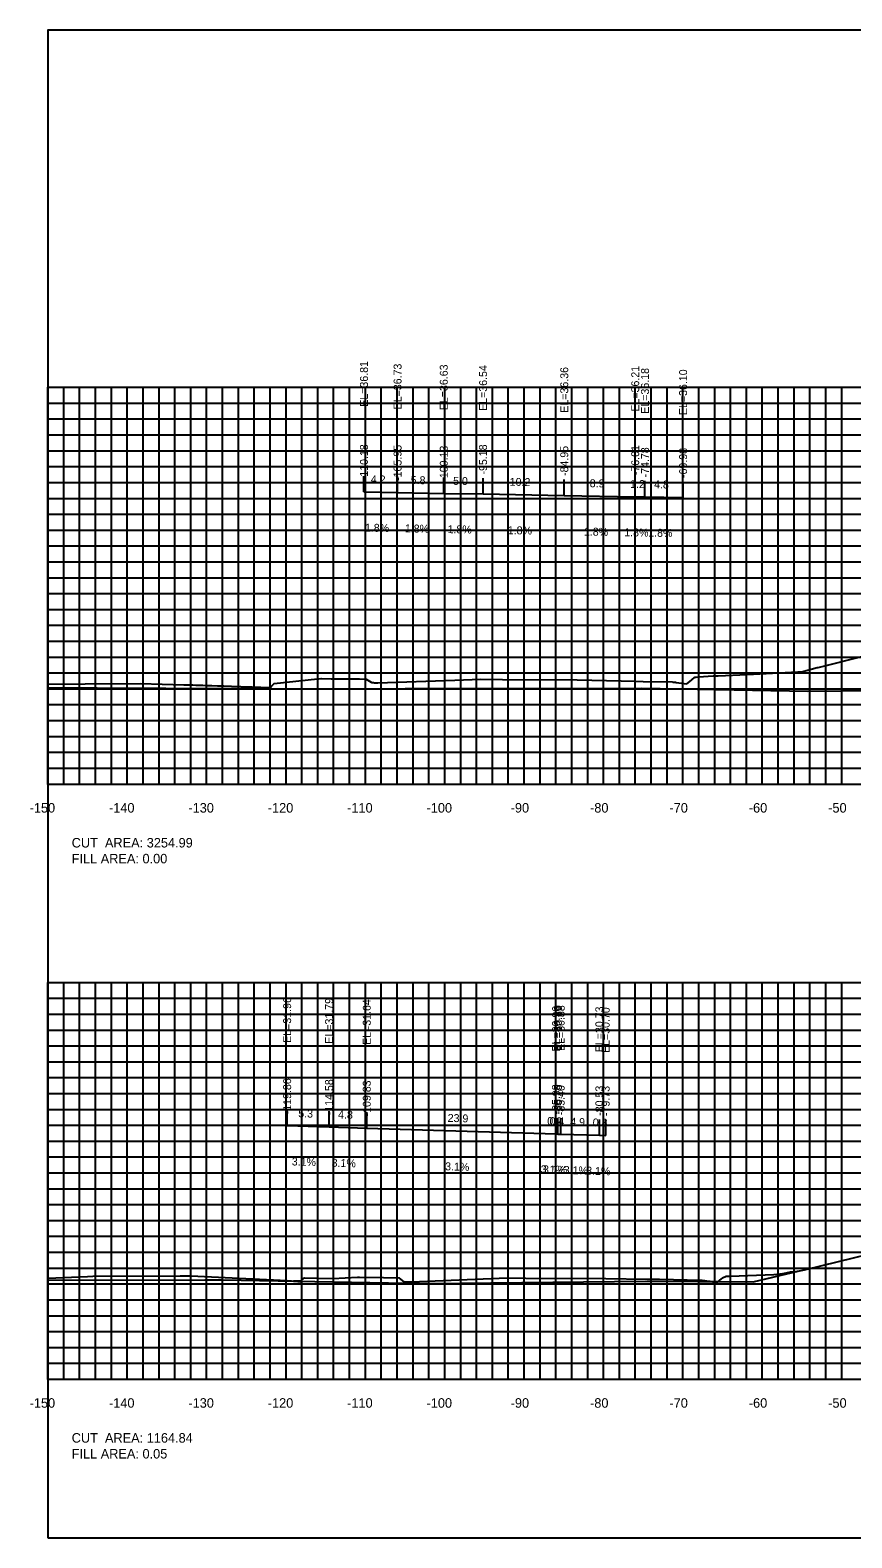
# Model space of a CAD drawing. Extents: x 1800880 to 1818864, y 245271 to 250560.
# Drawn here: x 1810060.6 to 1810164.1, y 250355.3 to 250545.3 of the extents above; entities that cross this region are included whole.
import ezdxf

# ---------------------------------------------------------------- set-up
doc = ezdxf.new("R2010")
doc.units = 0
for name, color, linetype in [('ANNO-TXT', 7, 'Continuous'), ('CL-CNST', 7, 'Continuous'), ('DESIGN - DRAINAGE - Bridges', 7, 'Continuous'), ('DRAINAGETXT', 7, 'Continuous'), ('Level 32', 7, 'Continuous'), ('Level 37', 7, 'Continuous'), ('Level 46', 7, 'Continuous'), ('Level 62', 7, 'Continuous'), ('SHT-BDR', 7, 'Continuous')]:
    doc.layers.add(name, color=color, linetype=linetype)

msp = doc.modelspace()

# ---------------------------------------------------------------- linework, layer by layer
at = {"layer": 'CL-CNST'}
for points in [[(1810062.82, 250462.9), (1810067.52, 250462.94), (1810074.49, 250462.97), (1810079.94, 250462.84), (1810080.19, 250462.83), (1810080.46, 250462.82), (1810080.76, 250462.82), (1810081.09, 250462.8), (1810081.46, 250462.79), (1810081.87, 250462.78), (1810082.33, 250462.76), (1810082.86, 250462.75), (1810083.47, 250462.73), (1810084.17, 250462.71), (1810084.98, 250462.68), (1810085.96, 250462.65), (1810087.13, 250462.61), (1810088.57, 250462.57), (1810089.3, 250462.54), (1810089.35, 250462.54), (1810089.46, 250462.54), (1810089.56, 250462.54), (1810089.63, 250462.53), (1810090.85, 250462.49), (1810091.01, 250462.66), (1810091.31, 250462.97), (1810096.77, 250463.57), (1810096.95, 250463.58), (1810097.21, 250463.61), (1810097.3, 250463.61), (1810098.52, 250463.59), (1810098.96, 250463.59), (1810099.28, 250463.59), (1810102.07, 250463.56), (1810102.93, 250463.54), (1810103.55, 250463.15), (1810103.6, 250463.11), (1810103.76, 250463.11), (1810103.77, 250463.11), (1810103.79, 250463.11), (1810103.81, 250463.1), (1810103.84, 250463.1), (1810103.88, 250463.1), (1810103.94, 250463.09), (1810104.04, 250463.09), (1810104.21, 250463.07), (1810104.38, 250463.06), (1810114.08, 250463.41), (1810117.36, 250463.52), (1810120.11, 250463.5), (1810129.49, 250463.44), (1810136.9, 250463.28), (1810137.82, 250463.26), (1810141.5, 250463.18), (1810141.53, 250463.17), (1810141.63, 250463.16), (1810141.73, 250463.15), (1810141.82, 250463.14), (1810141.9, 250463.14), (1810141.97, 250463.13), (1810143.32, 250462.96), (1810143.68, 250463.24), (1810143.94, 250463.43), (1810144.29, 250463.75), (1810144.33, 250463.79), (1810144.46, 250463.8), (1810144.49, 250463.8), (1810144.76, 250463.83), (1810146.61, 250463.96), (1810146.68, 250463.96), (1810147.1, 250463.96), (1810147.24, 250463.97), (1810150.89, 250464.13), (1810157.28, 250464.46), (1810157.61, 250464.45), (1810157.77, 250464.45), (1810159.72, 250465.01), (1810159.87, 250465), (1810165.88, 250466.5)], [(1810062.82, 250388.05), (1810067.8, 250388.25), (1810068.48, 250388.28), (1810079.48, 250388.36), (1810079.82, 250388.36), (1810080.62, 250388.33), (1810080.65, 250388.33), (1810080.83, 250388.32), (1810092.95, 250387.75), (1810093.49, 250387.69), (1810093.98, 250387.66), (1810094.6, 250387.6), (1810094.83, 250387.82), (1810095.14, 250388.1), (1810098.71, 250388.02), (1810101.83, 250388.19), (1810102.07, 250388.19), (1810105.1, 250388.14), (1810107.01, 250388.08), (1810107.29, 250387.88), (1810107.68, 250387.59), (1810108.61, 250387.6), (1810108.63, 250387.6), (1810112.6, 250387.75), (1810120.68, 250388.07), (1810123.04, 250388.06), (1810133.11, 250388.02), (1810138.28, 250387.93), (1810139.88, 250387.9), (1810145.12, 250387.81), (1810145.23, 250387.79), (1810145.56, 250387.74), (1810145.64, 250387.72), (1810145.79, 250387.71), (1810145.97, 250387.68), (1810146.11, 250387.66), (1810146.22, 250387.65), (1810146.31, 250387.64), (1810146.38, 250387.63), (1810146.45, 250387.62), (1810146.5, 250387.61), (1810146.54, 250387.61), (1810146.58, 250387.6), (1810146.62, 250387.6), (1810146.65, 250387.59), (1810146.68, 250387.59), (1810147.16, 250387.54), (1810147.66, 250387.95), (1810147.73, 250388.01), (1810147.79, 250388.09), (1810148.27, 250388.29), (1810148.35, 250388.31), (1810148.81, 250388.3), (1810154.27, 250388.5), (1810155.41, 250388.63), (1810155.63, 250388.66), (1810156.39, 250388.83), (1810156.84, 250388.83), (1810158.15, 250389.1), (1810168.61, 250391.64)]]:
    msp.add_lwpolyline(points, dxfattribs=at)
at = {"layer": 'DESIGN - DRAINAGE - Bridges'}
for p, q in [((1810062.76, 250500.32), (1810062.82, 250500.32)), ((1810062.82, 250450.32), (1810062.82, 250500.32)), ((1810062.76, 250490.32), (1810062.82, 250490.32)), ((1810062.76, 250480.32), (1810062.82, 250480.32)), ((1810062.76, 250470.32), (1810062.82, 250470.32)), ((1810062.76, 250460.32), (1810062.82, 250460.32)), ((1810062.76, 250450.32), (1810062.82, 250450.32)), ((1810062.82, 250450.32), (1810362.82, 250450.32)), ((1810062.82, 250450.26), (1810062.82, 250450.32)), ((1810072.82, 250450.26), (1810072.82, 250450.32)), ((1810082.82, 250450.26), (1810082.82, 250450.32)), ((1810092.82, 250450.26), (1810092.82, 250450.32)), ((1810102.82, 250450.26), (1810102.82, 250450.32)), ((1810112.82, 250450.26), (1810112.82, 250450.32)), ((1810122.82, 250450.26), (1810122.82, 250450.32)), ((1810132.82, 250450.26), (1810132.82, 250450.32)), ((1810142.82, 250450.26), (1810142.82, 250450.32)), ((1810152.82, 250450.26), (1810152.82, 250450.32)), ((1810162.82, 250450.26), (1810162.82, 250450.32)), ((1810062.76, 250425.32), (1810062.82, 250425.32)), ((1810062.82, 250375.32), (1810062.82, 250425.32)), ((1810062.76, 250415.32), (1810062.82, 250415.32)), ((1810062.76, 250405.32), (1810062.82, 250405.32)), ((1810062.76, 250395.32), (1810062.82, 250395.32)), ((1810062.76, 250385.32), (1810062.82, 250385.32)), ((1810062.76, 250375.32), (1810062.82, 250375.32)), ((1810062.82, 250375.32), (1810362.82, 250375.32)), ((1810062.82, 250375.26), (1810062.82, 250375.32)), ((1810072.82, 250375.26), (1810072.82, 250375.32)), ((1810082.82, 250375.26), (1810082.82, 250375.32)), ((1810092.82, 250375.26), (1810092.82, 250375.32)), ((1810102.82, 250375.26), (1810102.82, 250375.32)), ((1810112.82, 250375.26), (1810112.82, 250375.32)), ((1810122.82, 250375.26), (1810122.82, 250375.32)), ((1810132.82, 250375.26), (1810132.82, 250375.32)), ((1810142.82, 250375.26), (1810142.82, 250375.32)), ((1810152.82, 250375.26), (1810152.82, 250375.32)), ((1810162.82, 250375.26), (1810162.82, 250375.32))]:
    msp.add_line(p, q, dxfattribs=at)
at = {"layer": 'Level 32'}
for points in [[(1810093.76, 250387.67), (1810093.98, 250387.66), (1810094.6, 250387.6), (1810094.66, 250387.66)], [(1810146.56, 250387.6), (1810146.58, 250387.6), (1810146.62, 250387.6), (1810146.65, 250387.59), (1810146.68, 250387.59), (1810147.16, 250387.54), (1810147.23, 250387.6)]]:
    msp.add_lwpolyline(points, close=True, dxfattribs=at)
at = {"layer": 'Level 37'}
for p, q in [((1810102.64, 250487.13), (1810102.64, 250489.13)), ((1810106.87, 250487.06), (1810106.87, 250489.06)), ((1810112.69, 250486.95), (1810112.69, 250488.95)), ((1810117.64, 250486.87), (1810117.64, 250488.87)), ((1810127.87, 250486.69), (1810127.87, 250488.69)), ((1810136.81, 250486.53), (1810136.81, 250488.53)), ((1810138.04, 250486.51), (1810138.04, 250488.51)), ((1810142.84, 250486.42), (1810142.84, 250488.42)), ((1810092.96, 250407.28), (1810092.96, 250409.28)), ((1810098.24, 250407.11), (1810098.24, 250409.11)), ((1810102.99, 250406.96), (1810102.99, 250408.96)), ((1810126.84, 250406.22), (1810126.84, 250408.22)), ((1810127.07, 250406.21), (1810127.07, 250408.21)), ((1810127.42, 250406.2), (1810127.42, 250408.2)), ((1810132.29, 250406.05), (1810132.29, 250408.05)), ((1810133.09, 250406.03), (1810133.09, 250408.03))]:
    msp.add_line(p, q, dxfattribs=at)
msp.add_lwpolyline([(1810062.82, 250355.32), (1810362.82, 250355.32), (1810362.82, 250545.32), (1810062.82, 250545.32)], close=True, dxfattribs=at)
at = {"layer": 'Level 46'}
for p, q in [((1810062.82, 250500.32), (1810362.82, 250500.32)), ((1810062.82, 250450.32), (1810062.82, 250500.32)), ((1810064.82, 250450.32), (1810064.82, 250500.32)), ((1810066.82, 250450.32), (1810066.82, 250500.32)), ((1810068.82, 250450.32), (1810068.82, 250500.32)), ((1810070.82, 250450.32), (1810070.82, 250500.32)), ((1810072.82, 250450.32), (1810072.82, 250500.32)), ((1810074.82, 250450.32), (1810074.82, 250500.32)), ((1810076.82, 250450.32), (1810076.82, 250500.32)), ((1810078.82, 250450.32), (1810078.82, 250500.32)), ((1810080.82, 250450.32), (1810080.82, 250500.32)), ((1810082.82, 250450.32), (1810082.82, 250500.32)), ((1810084.82, 250450.32), (1810084.82, 250500.32)), ((1810086.82, 250450.32), (1810086.82, 250500.32)), ((1810088.82, 250450.32), (1810088.82, 250500.32)), ((1810090.82, 250450.32), (1810090.82, 250500.32)), ((1810092.82, 250450.32), (1810092.82, 250500.32)), ((1810094.82, 250450.32), (1810094.82, 250500.32)), ((1810096.82, 250450.32), (1810096.82, 250500.32)), ((1810098.82, 250450.32), (1810098.82, 250500.32)), ((1810100.82, 250450.32), (1810100.82, 250500.32)), ((1810102.82, 250450.32), (1810102.82, 250500.32)), ((1810104.82, 250450.32), (1810104.82, 250500.32)), ((1810106.82, 250450.32), (1810106.82, 250500.32)), ((1810108.82, 250450.32), (1810108.82, 250500.32)), ((1810110.82, 250450.32), (1810110.82, 250500.32)), ((1810112.82, 250450.32), (1810112.82, 250500.32)), ((1810114.82, 250450.32), (1810114.82, 250500.32)), ((1810116.82, 250450.32), (1810116.82, 250500.32)), ((1810118.82, 250450.32), (1810118.82, 250500.32)), ((1810120.82, 250450.32), (1810120.82, 250500.32)), ((1810122.82, 250450.32), (1810122.82, 250500.32)), ((1810124.82, 250450.32), (1810124.82, 250500.32)), ((1810126.82, 250450.32), (1810126.82, 250500.32)), ((1810128.82, 250450.32), (1810128.82, 250500.32)), ((1810130.82, 250450.32), (1810130.82, 250500.32)), ((1810132.82, 250450.32), (1810132.82, 250500.32)), ((1810134.82, 250450.32), (1810134.82, 250500.32)), ((1810136.82, 250450.32), (1810136.82, 250500.32)), ((1810138.82, 250450.32), (1810138.82, 250500.32)), ((1810140.82, 250450.32), (1810140.82, 250500.32)), ((1810142.82, 250450.32), (1810142.82, 250500.32)), ((1810144.82, 250450.32), (1810144.82, 250500.32)), ((1810146.82, 250450.32), (1810146.82, 250500.32)), ((1810148.82, 250450.32), (1810148.82, 250500.32)), ((1810150.82, 250450.32), (1810150.82, 250500.32)), ((1810152.82, 250450.32), (1810152.82, 250500.32)), ((1810154.82, 250450.32), (1810154.82, 250500.32)), ((1810156.82, 250450.32), (1810156.82, 250500.32)), ((1810158.82, 250450.32), (1810158.82, 250500.32)), ((1810160.82, 250450.32), (1810160.82, 250500.32)), ((1810162.82, 250450.32), (1810162.82, 250500.32)), ((1810062.82, 250498.32), (1810362.82, 250498.32)), ((1810062.82, 250496.32), (1810362.82, 250496.32)), ((1810062.82, 250494.32), (1810362.82, 250494.32)), ((1810062.82, 250492.32), (1810362.82, 250492.32)), ((1810062.82, 250490.32), (1810362.82, 250490.32)), ((1810062.82, 250488.32), (1810362.82, 250488.32)), ((1810062.82, 250486.32), (1810362.82, 250486.32)), ((1810062.82, 250484.32), (1810362.82, 250484.32)), ((1810062.82, 250482.32), (1810362.82, 250482.32)), ((1810062.82, 250480.32), (1810362.82, 250480.32)), ((1810062.82, 250478.32), (1810362.82, 250478.32)), ((1810062.82, 250476.32), (1810362.82, 250476.32)), ((1810062.82, 250474.32), (1810362.82, 250474.32)), ((1810062.82, 250472.32), (1810362.82, 250472.32)), ((1810062.82, 250470.32), (1810362.82, 250470.32)), ((1810062.82, 250468.32), (1810362.82, 250468.32)), ((1810062.82, 250466.32), (1810362.82, 250466.32)), ((1810062.82, 250464.32), (1810362.82, 250464.32)), ((1810062.82, 250462.32), (1810362.82, 250462.32)), ((1810062.82, 250460.32), (1810362.82, 250460.32)), ((1810062.82, 250458.32), (1810362.82, 250458.32)), ((1810062.82, 250456.32), (1810362.82, 250456.32)), ((1810062.82, 250454.32), (1810362.82, 250454.32)), ((1810062.82, 250452.32), (1810362.82, 250452.32)), ((1810062.82, 250450.32), (1810362.82, 250450.32)), ((1810062.82, 250425.32), (1810362.82, 250425.32)), ((1810062.82, 250375.32), (1810062.82, 250425.32)), ((1810064.82, 250375.32), (1810064.82, 250425.32)), ((1810066.82, 250375.32), (1810066.82, 250425.32)), ((1810068.82, 250375.32), (1810068.82, 250425.32)), ((1810070.82, 250375.32), (1810070.82, 250425.32)), ((1810072.82, 250375.32), (1810072.82, 250425.32)), ((1810074.82, 250375.32), (1810074.82, 250425.32)), ((1810076.82, 250375.32), (1810076.82, 250425.32)), ((1810078.82, 250375.32), (1810078.82, 250425.32)), ((1810080.82, 250375.32), (1810080.82, 250425.32)), ((1810082.82, 250375.32), (1810082.82, 250425.32)), ((1810084.82, 250375.32), (1810084.82, 250425.32)), ((1810086.82, 250375.32), (1810086.82, 250425.32)), ((1810088.82, 250375.32), (1810088.82, 250425.32)), ((1810090.82, 250375.32), (1810090.82, 250425.32)), ((1810092.82, 250375.32), (1810092.82, 250425.32)), ((1810094.82, 250375.32), (1810094.82, 250425.32)), ((1810096.82, 250375.32), (1810096.82, 250425.32)), ((1810098.82, 250375.32), (1810098.82, 250425.32)), ((1810100.82, 250375.32), (1810100.82, 250425.32)), ((1810102.82, 250375.32), (1810102.82, 250425.32)), ((1810104.82, 250375.32), (1810104.82, 250425.32)), ((1810106.82, 250375.32), (1810106.82, 250425.32)), ((1810108.82, 250375.32), (1810108.82, 250425.32)), ((1810110.82, 250375.32), (1810110.82, 250425.32)), ((1810112.82, 250375.32), (1810112.82, 250425.32)), ((1810114.82, 250375.32), (1810114.82, 250425.32)), ((1810116.82, 250375.32), (1810116.82, 250425.32)), ((1810118.82, 250375.32), (1810118.82, 250425.32)), ((1810120.82, 250375.32), (1810120.82, 250425.32)), ((1810122.82, 250375.32), (1810122.82, 250425.32)), ((1810124.82, 250375.32), (1810124.82, 250425.32)), ((1810126.82, 250375.32), (1810126.82, 250425.32)), ((1810128.82, 250375.32), (1810128.82, 250425.32)), ((1810130.82, 250375.32), (1810130.82, 250425.32)), ((1810132.82, 250375.32), (1810132.82, 250425.32)), ((1810134.82, 250375.32), (1810134.82, 250425.32)), ((1810136.82, 250375.32), (1810136.82, 250425.32)), ((1810138.82, 250375.32), (1810138.82, 250425.32)), ((1810140.82, 250375.32), (1810140.82, 250425.32)), ((1810142.82, 250375.32), (1810142.82, 250425.32)), ((1810144.82, 250375.32), (1810144.82, 250425.32)), ((1810146.82, 250375.32), (1810146.82, 250425.32)), ((1810148.82, 250375.32), (1810148.82, 250425.32)), ((1810150.82, 250375.32), (1810150.82, 250425.32)), ((1810152.82, 250375.32), (1810152.82, 250425.32)), ((1810154.82, 250375.32), (1810154.82, 250425.32)), ((1810156.82, 250375.32), (1810156.82, 250425.32)), ((1810158.82, 250375.32), (1810158.82, 250425.32)), ((1810160.82, 250375.32), (1810160.82, 250425.32)), ((1810162.82, 250375.32), (1810162.82, 250425.32)), ((1810062.82, 250423.32), (1810362.82, 250423.32)), ((1810062.82, 250421.32), (1810362.82, 250421.32)), ((1810062.82, 250419.32), (1810362.82, 250419.32)), ((1810062.82, 250417.32), (1810362.82, 250417.32)), ((1810062.82, 250415.32), (1810362.82, 250415.32)), ((1810062.82, 250413.32), (1810362.82, 250413.32)), ((1810062.82, 250411.32), (1810362.82, 250411.32)), ((1810062.82, 250409.32), (1810362.82, 250409.32)), ((1810062.82, 250407.32), (1810362.82, 250407.32)), ((1810062.82, 250405.32), (1810362.82, 250405.32)), ((1810062.82, 250403.32), (1810362.82, 250403.32)), ((1810062.82, 250401.32), (1810362.82, 250401.32)), ((1810062.82, 250399.32), (1810362.82, 250399.32)), ((1810062.82, 250397.32), (1810362.82, 250397.32)), ((1810062.82, 250395.32), (1810362.82, 250395.32)), ((1810062.82, 250393.32), (1810362.82, 250393.32)), ((1810062.82, 250391.32), (1810362.82, 250391.32)), ((1810062.82, 250389.32), (1810362.82, 250389.32)), ((1810062.82, 250387.32), (1810362.82, 250387.32)), ((1810062.82, 250385.32), (1810362.82, 250385.32)), ((1810062.82, 250383.32), (1810362.82, 250383.32)), ((1810062.82, 250381.32), (1810362.82, 250381.32)), ((1810062.82, 250379.32), (1810362.82, 250379.32)), ((1810062.82, 250377.32), (1810362.82, 250377.32)), ((1810062.82, 250375.32), (1810362.82, 250375.32))]:
    msp.add_line(p, q, dxfattribs=at)
at = {"layer": 'Level 62'}
msp.add_line((1810151.66, 250387.57), (1810157.49, 250388.97), dxfattribs=at)
for points in [[(1810102.64, 250487.13), (1810106.87, 250487.06), (1810112.69, 250486.95), (1810117.64, 250486.87), (1810127.87, 250486.69), (1810136.81, 250486.53), (1810138.04, 250486.51), (1810142.84, 250486.42)], [(1810062.82, 250462.47), (1810075.3, 250462.39), (1810077.68, 250462.39), (1810103.06, 250462.32), (1810107.83, 250462.34), (1810130.81, 250462.36), (1810137.65, 250462.4), (1810158.57, 250462.04), (1810167.21, 250462.09), (1810186.32, 250462.29), (1810203.94, 250462.18), (1810214.08, 250462.24), (1810231.53, 250462.53), (1810241.83, 250462.6), (1810259.07, 250462.13), (1810269.59, 250462.19), (1810294.84, 250461.32), (1810297.34, 250461.33), (1810323.18, 250461.33), (1810325.1, 250461.34), (1810351.05, 250461.34), (1810352.85, 250461.35), (1810362.82, 250461.35)], [(1810092.96, 250407.28), (1810098.24, 250407.11), (1810102.99, 250406.96), (1810126.84, 250406.22), (1810127.07, 250406.21), (1810127.42, 250406.2), (1810132.29, 250406.05), (1810133.09, 250406.03)], [(1810062.82, 250387.8), (1810082.58, 250387.82), (1810084.87, 250387.83), (1810110.34, 250387.38), (1810114.72, 250387.41), (1810138.1, 250387.66), (1810151.66, 250387.57)]]:
    msp.add_lwpolyline(points, dxfattribs=at)

# ---------------------------------------------------------------- texts
for s, p in [('-150', (1810060.52, 250446.72)), ('-140', (1810070.52, 250446.72)), ('-130', (1810080.52, 250446.72)), ('-120', (1810090.52, 250446.72)), ('-110', (1810100.52, 250446.72)), ('-100', (1810110.52, 250446.72)), ('-90', (1810121.12, 250446.72)), ('-80', (1810131.12, 250446.72)), ('-70', (1810141.12, 250446.72)), ('-60', (1810151.12, 250446.72)), ('-50', (1810161.12, 250446.72)), ('-150', (1810060.52, 250371.72)), ('-140', (1810070.52, 250371.72)), ('-130', (1810080.52, 250371.72)), ('-120', (1810090.52, 250371.72)), ('-110', (1810100.52, 250371.72)), ('-100', (1810110.52, 250371.72)), ('-90', (1810121.12, 250371.72)), ('-80', (1810131.12, 250371.72)), ('-70', (1810141.12, 250371.72)), ('-60', (1810151.12, 250371.72)), ('-50', (1810161.12, 250371.72))]:
    msp.add_text(s, height=1.2).set_placement(p)
at = {"layer": 'ANNO-TXT'}
for s, rotation, p in [('4.2', 358.9885, (1810103.49, 250488.22)), ('5.8', 358.9885, (1810108.52, 250488.13)), ('5.0', 358.9885, (1810113.86, 250488.03)), ('10.2', 358.9885, (1810120.99, 250487.91)), ('8.9', 358.9841, (1810131.07, 250487.73)), ('1.2', 358.9841, (1810136.16, 250487.64)), ('4.8', 358.9841, (1810139.18, 250487.59)), ('1.8%', 358.9885, (1810102.75, 250482.13)), ('1.8%', 358.9885, (1810107.78, 250482.04)), ('1.8%', 358.9885, (1810113.16, 250481.94)), ('1.8%', 358.9885, (1810120.75, 250481.81)), ('1.8%', 358.9841, (1810130.34, 250481.64)), ('1.8%', 358.9841, (1810135.42, 250481.55)), ('1.8%', 358.9841, (1810138.44, 250481.5)), ('5.3', 358.2119, (1810094.35, 250408.33)), ('4.8', 358.2051, (1810099.37, 250408.18)), ('23.9', 358.2132, (1810113.17, 250407.75)), ('0.2', 358.2082, (1810125.71, 250407.36)), ('0.4', 358.2164, (1810126, 250407.35)), ('4.9', 358.2139, (1810128.61, 250407.27)), ('0.8', 358.2195, (1810131.44, 250407.18)), ('3.1%', 358.2119, (1810093.53, 250402.26)), ('3.1%', 358.2051, (1810098.55, 250402.1)), ('3.1%', 358.2132, (1810112.85, 250401.65)), ('3.1%', 358.2082, (1810124.89, 250401.28)), ('3.1%', 358.2164, (1810125.18, 250401.27)), ('3.1%', 358.2139, (1810127.79, 250401.19)), ('3.1%', 358.2195, (1810130.62, 250401.1))]:
    msp.add_text(s, height=1, rotation=rotation, dxfattribs=at).set_placement(p)
at = {"layer": 'DESIGN - DRAINAGE - Bridges'}
for p in [(1810062.82, 250450.32), (1810062.82, 250375.32)]:
    msp.add_text('-', height=0.0001, dxfattribs=at).set_placement(p)
at = {"layer": 'DRAINAGETXT'}
for s, p in [('CUT  AREA: 3254.99', (1810065.82, 250442.32)), ('FILL AREA: 0.00', (1810065.82, 250440.32)), ('CUT  AREA: 1164.84', (1810065.82, 250367.32)), ('FILL AREA: 0.05', (1810065.82, 250365.32))]:
    msp.add_text(s, height=1.2, dxfattribs=at).set_placement(p)
at = {"layer": 'SHT-BDR'}
for s, p in [('EL=36.81', (1810103.14, 250497.86)), ('EL=36.73', (1810107.37, 250497.53)), ('EL=36.63', (1810113.19, 250497.43)), ('EL=36.54', (1810118.14, 250497.34)), ('EL=36.36', (1810128.37, 250497.11)), ('EL=36.21', (1810137.31, 250497.25)), ('EL=36.18', (1810138.54, 250496.98)), ('EL=36.10', (1810143.34, 250496.81)), ('-110.18', (1810103.14, 250488.6)), ('-105.95', (1810107.37, 250488.52)), ('-100.13', (1810113.19, 250488.42)), ('-95.18', (1810118.14, 250489.32)), ('-84.95', (1810128.37, 250489.14)), ('-76.01', (1810137.31, 250489.24)), ('-74.78', (1810138.54, 250488.96)), ('-69.98', (1810143.34, 250488.88)), ('EL=31.96', (1810093.46, 250417.7)), ('EL=31.79', (1810098.74, 250417.59)), ('EL=31.64', (1810103.49, 250417.44)), ('EL=30.90', (1810127.34, 250416.61)), ('EL=30.89', (1810127.57, 250416.69)), ('EL=30.88', (1810127.92, 250416.67)), ('EL=30.73', (1810132.79, 250416.52)), ('EL=30.70', (1810133.59, 250416.42)), ('-119.86', (1810093.46, 250408.7)), ('-114.58', (1810098.74, 250408.58)), ('-109.83', (1810103.49, 250408.43)), ('-85.98', (1810127.34, 250408.68)), ('-85.75', (1810127.57, 250408.67)), ('-85.40', (1810127.92, 250408.58)), ('-80.53', (1810132.79, 250408.51)), ('-79.73', (1810133.59, 250408.48))]:
    msp.add_text(s, height=1, rotation=90, dxfattribs=at).set_placement(p)

doc.saveas('drawing.dxf')
